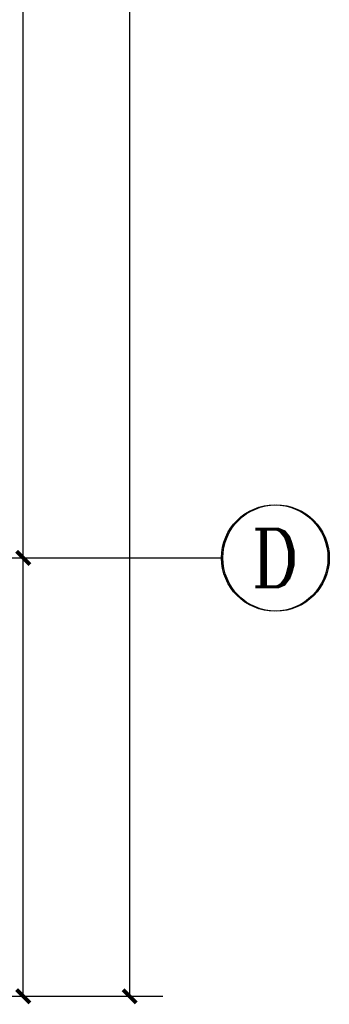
# Model space of a CAD drawing. Extents: x 797781 to 1255204, y 21234 to 1024248.
# Tile 410 of 656: x 992381 to 994708, y 371764 to 379177. Entities that reach past the tile are written whole.
import ezdxf
from ezdxf.enums import TextEntityAlignment as Align

# ---------------------------------------------------------------- set-up
doc = ezdxf.new("R2010")
doc.units = 0
doc.header["$LTSCALE"] = 1000
doc.header["$MEASUREMENT"] = 0
for name, color, linetype in [('230303生产综合楼-平面图_t8$0$AXIS', 3, 'Continuous'), ('230303生产综合楼-平面图_t8$0$AXIS_TEXT', 7, 'Continuous'), ('AXIS_TEXT', 7, 'Continuous')]:
    doc.layers.add(name, color=color, linetype=linetype)
doc.styles.add('230303生产综合楼-平面图_t8$0$_TCH_AXIS', font='COMPLEX', dxfattribs={"bigfont": 'GBCBIG'})
doc.styles.add('230303生产综合楼-平面图_T8$0$_TCH_DIM_T3', font='SIMPLEX', dxfattribs={"width": 0.705882, "bigfont": 'GBCBIG'})
doc.styles.add('COMPLEX', font='COMPLEX')
doc.dimstyles.new('230303生产综合楼-平面图_T8$0$_TCH_ARCH&&100', dxfattribs={"dimtxt": 297.5, "dimasz": 100, "dimexe": 250, "dimexo": 300, "dimgap": 126.25, "dimtad": 1, "dimdec": 0, "dimzin": 0, "dimdsep": 46, "dimtxsty": '230303生产综合楼-平面图_T8$0$_TCH_DIM_T3', "dimblk": '230303生产综合楼-平面图_t8$0$_ArchTick', "dimcen": 0.09, "dimclrt": 7, "dimazin": 2, "dimtfac": 1, "dimtdec": 0, "dimtix": 1, "dimtmove": 2, "dimatfit": 3, "dimfxl": 1, "dimtolj": 1, "dimtzin": 0, "dimarcsym": 0})

# ---------------------------------------------------------------- blocks, each defined once
blk = doc.blocks.new('230303生产综合楼-平面图_t8$0$_ArchTick')
at = {"color": 0, "linetype": 'ByBlock', "const_width": 0.3}
blk.add_lwpolyline([(-0.5, -0.5), (0.5, 0.5)], dxfattribs=at)
blk = doc.blocks.new('*D2161')
at = {"layer": '230303生产综合楼-平面图_t8$0$AXIS', "color": 0, "lineweight": -2, "transparency": 16777216}
for p, q in [((989858, 375124.2), (992658, 375124.2)), ((992408, 371824.2), (992408, 375124.2)), ((989858, 371824.2), (992658, 371824.2))]:
    blk.add_line(p, q, dxfattribs=at)
at = {"layer": 'Defpoints', "color": 0, "transparency": 16777216}
for p in [(989558, 375124.2), (992408, 375124.2), (989558, 371824.2)]:
    blk.add_point(p, dxfattribs=at)
at = {"layer": '230303生产综合楼-平面图_t8$0$AXIS', "color": 0, "lineweight": -2, "transparency": 16777216, "xscale": 100, "yscale": 100, "zscale": 100}
for p, rotation in [((992408, 375124.2), 90), ((992408, 371824.2), 270)]:
    blk.add_blockref('230303生产综合楼-平面图_t8$0$_ArchTick', p, dxfattribs=dict(at, rotation=rotation))
at = {"layer": '230303生产综合楼-平面图_t8$0$AXIS', "color": 7, "transparency": 16777216, "insert": (992133, 373474.2), "char_height": 297.5, "attachment_point": 5, "rotation": 90, "style": '230303生产综合楼-平面图_T8$0$_TCH_DIM_T3'}
blk.add_mtext('\\A1;3300', dxfattribs=at)
blk = doc.blocks.new('*D2162')
at = {"layer": '230303生产综合楼-平面图_t8$0$AXIS', "color": 0, "lineweight": -2, "transparency": 16777216}
for p, q in [((989858, 383524.2), (992658, 383524.2)), ((992408, 375124.2), (992408, 383524.2)), ((989858, 375124.2), (992658, 375124.2))]:
    blk.add_line(p, q, dxfattribs=at)
at = {"layer": 'Defpoints', "color": 0, "transparency": 16777216}
for p in [(989558, 383524.2), (992408, 383524.2), (989558, 375124.2)]:
    blk.add_point(p, dxfattribs=at)
at = {"layer": '230303生产综合楼-平面图_t8$0$AXIS', "color": 0, "lineweight": -2, "transparency": 16777216, "xscale": 100, "yscale": 100, "zscale": 100}
for p, rotation in [((992408, 383524.2), 90), ((992408, 375124.2), 270)]:
    blk.add_blockref('230303生产综合楼-平面图_t8$0$_ArchTick', p, dxfattribs=dict(at, rotation=rotation))
at = {"layer": '230303生产综合楼-平面图_t8$0$AXIS', "color": 7, "transparency": 16777216, "insert": (992133, 379324.2), "char_height": 297.5, "attachment_point": 5, "rotation": 90, "style": '230303生产综合楼-平面图_T8$0$_TCH_DIM_T3'}
blk.add_mtext('\\A1;8400', dxfattribs=at)
blk = doc.blocks.new('*D2165')
at = {"layer": '230303生产综合楼-平面图_t8$0$AXIS', "color": 0, "lineweight": -2, "transparency": 16777216}
for p, q in [((990158, 395224.2), (993458, 395224.2)), ((993208, 371824.2), (993208, 395224.2)), ((990158, 371824.2), (993458, 371824.2))]:
    blk.add_line(p, q, dxfattribs=at)
at = {"layer": 'Defpoints', "color": 0, "transparency": 16777216}
for p in [(989858, 395224.2), (993208, 395224.2), (989858, 371824.2)]:
    blk.add_point(p, dxfattribs=at)
at = {"layer": '230303生产综合楼-平面图_t8$0$AXIS', "color": 0, "lineweight": -2, "transparency": 16777216, "xscale": 100, "yscale": 100, "zscale": 100}
for p, rotation in [((993208, 395224.2), 90), ((993208, 371824.2), 270)]:
    blk.add_blockref('230303生产综合楼-平面图_t8$0$_ArchTick', p, dxfattribs=dict(at, rotation=rotation))
at = {"layer": '230303生产综合楼-平面图_t8$0$AXIS', "color": 7, "transparency": 16777216, "insert": (992933, 383524.2), "char_height": 297.5, "attachment_point": 5, "rotation": 90, "style": '230303生产综合楼-平面图_T8$0$_TCH_DIM_T3'}
blk.add_mtext('\\A1;23400', dxfattribs=at)
blk = doc.blocks.new('_AXISO')
blk.add_circle((0, 0), 0.5)
at = {"layer": 'AXIS_TEXT', "style": 'COMPLEX', "width": 1.041667}
blk.add_attdef('A', text='', height=0.56, dxfattribs=at).set_placement((-0.25, -0.28), (0.25, -0.28), align=Align.FIT)

msp = doc.modelspace()

# ---------------------------------------------------------------- linework, layer by layer
at = {"layer": '230303生产综合楼-平面图_t8$0$AXIS'}
for p, q in [((989898, 375124.2), (993898, 375124.2)), ((989908, 375124.2), (993908, 375124.2))]:
    msp.add_line(p, q, dxfattribs=at)

# ---------------------------------------------------------------- block references
ref = msp.add_blockref('_AXISO', (994298, 375124.2), dxfattribs=dict(at, xscale=800, yscale=800, zscale=800))
ref.add_attrib('A', 'D', dxfattribs={"layer": '230303生产综合楼-平面图_t8$0$AXIS_TEXT', "ltscale": 2, "height": 435.3, "style": '230303生产综合楼-平面图_t8$0$_TCH_AXIS'}).set_placement((994121.8, 374906.6), (994474.1, 374906.6), align=Align.FIT)
ref = msp.add_blockref('_AXISO', (994308, 375124.2), dxfattribs=dict(at, xscale=800, yscale=800, zscale=800))
ref.add_attrib('A', 'D', dxfattribs={"layer": '230303生产综合楼-平面图_t8$0$AXIS_TEXT', "ltscale": 2, "height": 435.3, "style": '230303生产综合楼-平面图_t8$0$_TCH_AXIS'}).set_placement((994131.8, 374906.6), (994484.2, 374906.6), align=Align.FIT)

# ---------------------------------------------------------------- dimensions: what is measured, and where the dimension line sits
for p1, p2, distance, picture, middle in [((989858, 371824.2), (989858, 395224.2), -3350, '*D2165', (992933, 383524.2)), ((989558, 375124.2), (989558, 383524.2), -2850, '*D2162', (992133, 379324.2)), ((989558, 371824.2), (989558, 375124.2), -2850, '*D2161', (992133, 373474.2))]:
    dim = msp.add_aligned_dim(p1=p1, p2=p2, distance=distance, dimstyle='230303生产综合楼-平面图_T8$0$_TCH_ARCH&&100', dxfattribs=at)
    dim.commit()
    dim.dimension.update_dxf_attribs({"geometry": picture, "text_midpoint": middle})

doc.saveas('drawing.dxf')
